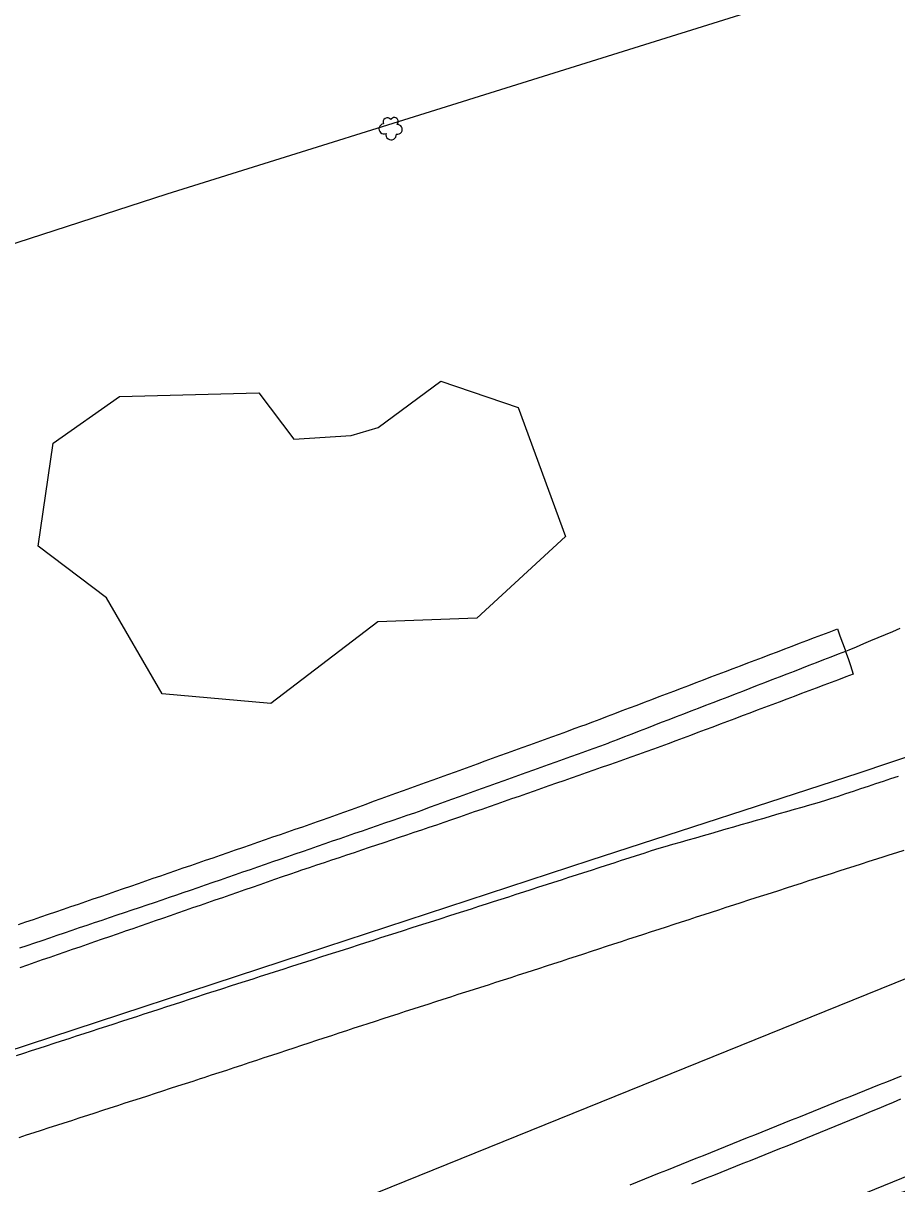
# Model space of a CAD drawing. Extents: x 1901471 to 1963503, y 756461 to 799997.
# Drawn here: x 1931044 to 1931154.5, y 773715.8 to 773862.6 of the extents above; entities that cross this region are included whole.
import ezdxf

# ---------------------------------------------------------------- set-up
doc = ezdxf.new("R2010")
doc.units = 0
for name, color, linetype in [('RD_EX_DR_ErosCtrl', 7, 'Continuous'), ('RD_EX_Fence_Other', 7, 'Continuous'), ('RD_EX_GuardRail', 7, 'Continuous'), ('RD_EX_H2O', 7, 'Continuous'), ('RD_EX_Road', 7, 'Continuous'), ('RD_EX_VEG', 7, 'Continuous'), ('RD_HC_Cl', 7, 'Continuous')]:
    doc.layers.add(name, color=color, linetype=linetype)

# ---------------------------------------------------------------- blocks, each defined once
blk = doc.blocks.new('SB2')
at = {"layer": 'RD_EX_VEG'}
for centre, radius, start, end in [((-1.56, -0.16), 1.26, 96.4518, 294.734), ((-0.72, 1.55), 1.08, 34.9763, 204.756), ((1.05, 1.7), 0.995, 308.7626, 152.0467), ((1.84, -0.28), 1.22, 256.5667, 98.1046), ((0.25, -1.6), 1.32, 166.8827, 5.7589)]:
    blk.add_arc(centre, radius, start, end, dxfattribs=at)

msp = doc.modelspace()

# ---------------------------------------------------------------- linework, layer by layer
at = {"layer": 'RD_EX_DR_ErosCtrl'}
msp.add_lwpolyline([(1931043.37, 773748.61), (1931044.32, 773748.94), (1931044.32, 773748.94), (1931045.27, 773749.26), (1931046.21, 773749.58), (1931047.16, 773749.9), (1931048.11, 773750.22), (1931049.05, 773750.55), (1931050, 773750.87), (1931050.95, 773751.19), (1931051.89, 773751.51), (1931052.84, 773751.84), (1931053.81, 773752.17), (1931054.76, 773752.49), (1931055.71, 773752.82), (1931056.65, 773753.15), (1931057.6, 773753.47), (1931058.54, 773753.8), (1931059.49, 773754.13), (1931060.43, 773754.45), (1931061.38, 773754.78), (1931062.32, 773755.11), (1931063.27, 773755.43), (1931064.21, 773755.76), (1931065.16, 773756.09), (1931066.1, 773756.41), (1931067.05, 773756.74), (1931067.99, 773757.06), (1931068.94, 773757.39), (1931069.88, 773757.72), (1931070.83, 773758.04), (1931071.77, 773758.37), (1931072.72, 773758.7), (1931073.66, 773759.02), (1931074.61, 773759.35), (1931075.55, 773759.68), (1931076.5, 773760), (1931077.44, 773760.33), (1931078.39, 773760.66), (1931079.33, 773760.98), (1931080.28, 773761.31), (1931081.22, 773761.63), (1931081.72, 773761.81), (1931082.66, 773762.15), (1931083.6, 773762.49), (1931084.54, 773762.83), (1931085.48, 773763.17), (1931086.42, 773763.51), (1931087.36, 773763.85), (1931088.3, 773764.19), (1931089.24, 773764.53), (1931090.18, 773764.87), (1931091.12, 773765.21), (1931092.06, 773765.55), (1931093, 773765.89), (1931093.94, 773766.23), (1931094.88, 773766.57), (1931095.82, 773766.91), (1931096.76, 773767.25), (1931097.7, 773767.59), (1931098.64, 773767.93), (1931099.58, 773768.27), (1931100.52, 773768.61), (1931101.46, 773768.95), (1931102.4, 773769.3), (1931103.34, 773769.64), (1931104.28, 773769.98), (1931104.28, 773769.98), (1931105.22, 773770.32), (1931106.16, 773770.66), (1931107.1, 773771), (1931108.04, 773771.34), (1931108.98, 773771.68), (1931109.92, 773772.02), (1931110.86, 773772.36), (1931111.8, 773772.7), (1931112.74, 773773.04), (1931113.68, 773773.38), (1931114.63, 773773.72), (1931115.07, 773773.88), (1931116.01, 773774.24), (1931116.94, 773774.59), (1931117.88, 773774.95), (1931118.81, 773775.3), (1931119.75, 773775.66), (1931120.68, 773776.01), (1931121.62, 773776.37), (1931122.55, 773776.72), (1931123.49, 773777.08), (1931124.42, 773777.43), (1931125.36, 773777.79), (1931126.29, 773778.14), (1931127.23, 773778.5), (1931128.16, 773778.85), (1931129.09, 773779.21), (1931130.03, 773779.56), (1931130.96, 773779.92), (1931131.9, 773780.27), (1931132.83, 773780.63), (1931133.77, 773780.98), (1931134.7, 773781.34), (1931135.64, 773781.69), (1931136.57, 773782.05), (1931137.51, 773782.4), (1931138.44, 773782.76), (1931139.38, 773783.11), (1931140.31, 773783.47), (1931141.25, 773783.82), (1931142.18, 773784.18), (1931143.12, 773784.53), (1931144.05, 773784.89), (1931144.99, 773785.24), (1931145.92, 773785.6), (1931146.97, 773786), (1931147.29, 773785.12), (1931147.61, 773784.24), (1931147.93, 773783.37), (1931148.01, 773783.15), (1931148.31, 773782.25), (1931148.62, 773781.35), (1931148.98, 773780.27), (1931148.04, 773779.92), (1931147.11, 773779.57), (1931146.17, 773779.22), (1931145.24, 773778.87), (1931144.3, 773778.51), (1931143.36, 773778.16), (1931142.43, 773777.81), (1931141.49, 773777.46), (1931140.56, 773777.11), (1931139.62, 773776.75), (1931138.68, 773776.4), (1931138.68, 773776.4), (1931137.75, 773776.05), (1931136.81, 773775.7), (1931135.88, 773775.35), (1931134.94, 773775), (1931134, 773774.64), (1931133.07, 773774.29), (1931132.13, 773773.94), (1931131.2, 773773.59), (1931130.26, 773773.24), (1931129.32, 773772.88), (1931128.39, 773772.53), (1931127.45, 773772.18), (1931126.51, 773771.83), (1931125.58, 773771.48), (1931124.64, 773771.12), (1931123.69, 773770.77), (1931122.74, 773770.43), (1931121.8, 773770.1), (1931120.85, 773769.77), (1931119.91, 773769.44), (1931118.97, 773769.11), (1931118.02, 773768.78), (1931117.08, 773768.45), (1931116.14, 773768.12), (1931115.19, 773767.79), (1931114.25, 773767.46), (1931113.3, 773767.13), (1931112.36, 773766.8), (1931111.42, 773766.47), (1931110.47, 773766.14), (1931109.53, 773765.81), (1931108.59, 773765.48), (1931107.64, 773765.15), (1931106.7, 773764.82), (1931105.75, 773764.49), (1931104.81, 773764.16), (1931103.87, 773763.83), (1931102.92, 773763.5), (1931101.98, 773763.17), (1931101.03, 773762.84), (1931100.09, 773762.51), (1931099.15, 773762.18), (1931098.14, 773761.83), (1931097.19, 773761.51), (1931096.25, 773761.19), (1931095.3, 773760.87), (1931094.35, 773760.55), (1931093.4, 773760.24), (1931092.45, 773759.92), (1931091.51, 773759.6), (1931090.56, 773759.28), (1931089.61, 773758.96), (1931088.66, 773758.65), (1931087.72, 773758.33), (1931086.77, 773758.01), (1931085.82, 773757.69), (1931084.87, 773757.37), (1931083.92, 773757.06), (1931082.98, 773756.74), (1931082.03, 773756.42), (1931081.08, 773756.1), (1931080.13, 773755.79), (1931079.19, 773755.47), (1931078.62, 773755.28), (1931078.62, 773755.28), (1931077.67, 773754.95), (1931076.73, 773754.62), (1931075.78, 773754.3), (1931074.84, 773753.97), (1931073.89, 773753.64), (1931072.95, 773753.31), (1931072.01, 773752.99), (1931071.06, 773752.66), (1931070.12, 773752.33), (1931069.17, 773752), (1931068.23, 773751.68), (1931067.28, 773751.35), (1931066.34, 773751.02), (1931065.39, 773750.7), (1931064.45, 773750.37), (1931063.5, 773750.04), (1931062.56, 773749.71), (1931061.61, 773749.39), (1931060.67, 773749.06), (1931059.72, 773748.73), (1931058.78, 773748.4), (1931057.83, 773748.08), (1931056.89, 773747.75), (1931056.79, 773747.72), (1931055.84, 773747.39), (1931054.9, 773747.06), (1931053.95, 773746.74), (1931053.01, 773746.41), (1931052.06, 773746.08), (1931051.12, 773745.76), (1931050.17, 773745.43), (1931049.23, 773745.11), (1931048.28, 773744.78), (1931047.34, 773744.45), (1931046.39, 773744.13), (1931045.45, 773743.8), (1931044.5, 773743.48), (1931043.55, 773743.15)], dxfattribs=at)
at = {"layer": 'RD_EX_Fence_Other'}
for points in [[(1931175.52, 773720.67), (1931160.97, 773716.6), (1931133.89, 773707.87), (1931200.95, 773735.19), (1931231.05, 773747.15), (1931247.24, 773753.46), (1931292.15, 773771.12), (1931336.3, 773788.85), (1931380.38, 773806.71), (1931409.68, 773818.55), (1931453.57, 773836.4), (1931499.45, 773854.51), (1931542.82, 773871.88), (1931587.66, 773890.33), (1931629.41, 773907.01), (1931659.56, 773919.03), (1931702.88, 773936.43)], [(1931184.6, 773882.67), (1931146.73, 773867.47), (1931107.73, 773855.24), (1931062.16, 773840.97), (1931003.73, 773822.06), (1930974.47, 773812.52), (1930918.42, 773793.99), (1930887.7, 773784.12), (1930820.63, 773762.35), (1930775.55, 773748.05), (1930749.06, 773739.33), (1930711.54, 773727.28), (1930684.13, 773718.07), (1930638.41, 773702.72), (1930617.44, 773697.23), (1930569.5, 773684.77), (1930522.16, 773674.37), (1930493.51, 773667.87), (1930453.82, 773661.44), (1930414.68, 773655.92), (1930381.09, 773651.81)]]:
    msp.add_lwpolyline(points, dxfattribs=at)
at = {"layer": 'RD_EX_GuardRail'}
msp.add_lwpolyline([(1931173.35, 773775.71), (1931149.69, 773767.74), (1931115.67, 773756.69), (1931079.66, 773744.88), (1931041.63, 773732.43), (1931009.66, 773722.32), (1930978.39, 773712.05)], dxfattribs=at)
at = {"layer": 'RD_EX_H2O'}
msp.add_lwpolyline([(1931154.86, 773786.03), (1931153.94, 773785.64), (1931153.02, 773785.25), (1931152.1, 773784.87), (1931151.17, 773784.48), (1931150.25, 773784.09), (1931149.33, 773783.7), (1931148.41, 773783.32), (1931148.01, 773783.15), (1931147.08, 773782.79), (1931146.15, 773782.43), (1931145.21, 773782.07), (1931144.28, 773781.71), (1931143.35, 773781.35), (1931142.42, 773780.99), (1931141.48, 773780.63), (1931140.55, 773780.27), (1931139.62, 773779.91), (1931138.68, 773779.54), (1931137.75, 773779.18), (1931136.82, 773778.82), (1931135.89, 773778.46), (1931134.95, 773778.1), (1931134.02, 773777.74), (1931133.09, 773777.38), (1931132.16, 773777.02), (1931131.22, 773776.66), (1931130.29, 773776.3), (1931129.36, 773775.94), (1931128.42, 773775.58), (1931127.49, 773775.22), (1931126.56, 773774.86), (1931125.63, 773774.5), (1931124.69, 773774.14), (1931123.76, 773773.78), (1931122.83, 773773.41), (1931121.9, 773773.05), (1931120.96, 773772.69), (1931120.03, 773772.33), (1931119.1, 773771.97), (1931118.16, 773771.61), (1931117.92, 773771.52), (1931116.98, 773771.18), (1931116.04, 773770.84), (1931115.1, 773770.5), (1931114.16, 773770.16), (1931113.21, 773769.82), (1931112.27, 773769.48), (1931111.33, 773769.15), (1931110.39, 773768.81), (1931109.45, 773768.47), (1931108.51, 773768.13), (1931107.57, 773767.79), (1931106.63, 773767.45), (1931105.69, 773767.12), (1931104.75, 773766.78), (1931103.81, 773766.44), (1931102.87, 773766.1), (1931101.92, 773765.76), (1931100.98, 773765.42), (1931100.04, 773765.08), (1931099.1, 773764.75), (1931098.16, 773764.41), (1931097.22, 773764.07), (1931096.28, 773763.73), (1931095.34, 773763.39), (1931094.4, 773763.05), (1931093.46, 773762.71), (1931092.51, 773762.39), (1931091.57, 773762.06), (1931090.62, 773761.73), (1931089.68, 773761.41), (1931088.73, 773761.08), (1931088.73, 773761.08), (1931087.79, 773760.76), (1931086.84, 773760.43), (1931085.9, 773760.1), (1931084.95, 773759.78), (1931084.01, 773759.45), (1931083.06, 773759.13), (1931082.12, 773758.8), (1931081.17, 773758.47), (1931080.23, 773758.15), (1931079.28, 773757.82), (1931078.34, 773757.49), (1931077.39, 773757.17), (1931076.45, 773756.84), (1931075.5, 773756.52), (1931074.56, 773756.19), (1931073.61, 773755.86), (1931072.67, 773755.54), (1931071.72, 773755.21), (1931070.78, 773754.88), (1931069.83, 773754.56), (1931068.88, 773754.23), (1931067.94, 773753.91), (1931066.99, 773753.58), (1931066.05, 773753.25), (1931065.1, 773752.93), (1931064.16, 773752.6), (1931063.38, 773752.33), (1931062.43, 773752.01), (1931061.49, 773751.69), (1931060.54, 773751.37), (1931059.59, 773751.05), (1931058.64, 773750.73), (1931057.7, 773750.41), (1931056.75, 773750.09), (1931055.8, 773749.77), (1931054.86, 773749.45), (1931053.91, 773749.13), (1931052.96, 773748.81), (1931052.01, 773748.49), (1931051.07, 773748.17), (1931050.12, 773747.84), (1931049.17, 773747.52), (1931048.23, 773747.2), (1931047.28, 773746.88), (1931046.33, 773746.56), (1931045.38, 773746.24), (1931044.44, 773745.92), (1931043.49, 773745.6)], dxfattribs=at)
at = {"layer": 'RD_EX_Road'}
for points in [[(1931043.12, 773732.04), (1931044.07, 773732.35), (1931045.02, 773732.66), (1931045.97, 773732.97), (1931046.93, 773733.28), (1931047.88, 773733.59), (1931048.83, 773733.9), (1931049.78, 773734.2), (1931050.73, 773734.51), (1931051.68, 773734.82), (1931052.63, 773735.13), (1931053.58, 773735.44), (1931054.53, 773735.75), (1931055.48, 773736.06), (1931056.43, 773736.37), (1931057.38, 773736.68), (1931058.34, 773736.99), (1931059.29, 773737.3), (1931060.24, 773737.61), (1931061.19, 773737.92), (1931062.14, 773738.23), (1931063.09, 773738.54), (1931064.04, 773738.85), (1931064.99, 773739.16), (1931065.94, 773739.47), (1931066.89, 773739.78), (1931067.84, 773740.08), (1931068.29, 773740.23), (1931069.24, 773740.53), (1931070.19, 773740.84), (1931071.14, 773741.14), (1931072.09, 773741.45), (1931073.05, 773741.75), (1931074, 773742.06), (1931074.95, 773742.36), (1931075.9, 773742.67), (1931076.85, 773742.98), (1931077.81, 773743.28), (1931078.76, 773743.59), (1931079.71, 773743.89), (1931080.66, 773744.2), (1931081.61, 773744.5), (1931082.57, 773744.81), (1931083.52, 773745.11), (1931084.47, 773745.42), (1931085.42, 773745.72), (1931086.38, 773746.03), (1931087.33, 773746.34), (1931088.28, 773746.64), (1931089.23, 773746.95), (1931090.18, 773747.25), (1931091.14, 773747.56), (1931092.09, 773747.86), (1931093.04, 773748.17), (1931093.99, 773748.47), (1931094.94, 773748.78), (1931095.9, 773749.08), (1931096.85, 773749.39), (1931097.8, 773749.69), (1931098.75, 773750), (1931099.7, 773750.31), (1931100.66, 773750.61), (1931101.61, 773750.92), (1931102.56, 773751.22), (1931103.48, 773751.52), (1931104.44, 773751.83), (1931105.39, 773752.13), (1931106.34, 773752.44), (1931107.29, 773752.74), (1931108.24, 773753.05), (1931109.2, 773753.36), (1931110.15, 773753.66), (1931111.1, 773753.97), (1931112.05, 773754.28), (1931113, 773754.58), (1931113.96, 773754.89), (1931114.91, 773755.19), (1931115.86, 773755.5), (1931116.81, 773755.81), (1931117.76, 773756.11), (1931118.72, 773756.42), (1931119.67, 773756.73), (1931120.62, 773757.03), (1931121.57, 773757.34), (1931122.52, 773757.64), (1931123.47, 773757.95), (1931124.43, 773758.26), (1931125.2, 773758.48), (1931126.16, 773758.76), (1931127.13, 773759.03), (1931128.09, 773759.31), (1931129.05, 773759.59), (1931130.01, 773759.87), (1931130.97, 773760.14), (1931131.93, 773760.42), (1931132.89, 773760.7), (1931133.85, 773760.97), (1931134.81, 773761.25), (1931135.77, 773761.53), (1931136.73, 773761.8), (1931137.69, 773762.08), (1931138.65, 773762.36), (1931139.61, 773762.64), (1931140.58, 773762.91), (1931141.54, 773763.19), (1931142.5, 773763.47), (1931143.46, 773763.74), (1931144.42, 773764.02), (1931145.38, 773764.3), (1931146.14, 773764.55), (1931147.09, 773764.86), (1931148.04, 773765.18), (1931148.99, 773765.49), (1931149.94, 773765.8), (1931150.89, 773766.12), (1931151.83, 773766.43), (1931152.78, 773766.74), (1931153.73, 773767.06), (1931154.68, 773767.37)], [(1931043.45, 773721.69), (1931044.4, 773722), (1931045.35, 773722.31), (1931046.3, 773722.61), (1931047.25, 773722.92), (1931048.21, 773723.23), (1931049.16, 773723.54), (1931050.11, 773723.84), (1931051.06, 773724.15), (1931051.19, 773724.19), (1931052.14, 773724.5), (1931053.09, 773724.81), (1931054.04, 773725.11), (1931054.99, 773725.42), (1931055.94, 773725.73), (1931056.89, 773726.04), (1931057.85, 773726.35), (1931058.8, 773726.65), (1931059.75, 773726.96), (1931060.7, 773727.27), (1931061.65, 773727.58), (1931062.6, 773727.89), (1931063.55, 773728.19), (1931064.51, 773728.5), (1931065.46, 773728.81), (1931066.41, 773729.12), (1931066.86, 773729.26), (1931067.81, 773729.58), (1931068.76, 773729.89), (1931069.71, 773730.2), (1931070.66, 773730.52), (1931071.61, 773730.83), (1931072.56, 773731.14), (1931073.51, 773731.45), (1931074.46, 773731.77), (1931075.41, 773732.08), (1931076.36, 773732.39), (1931077.31, 773732.71), (1931078.26, 773733.02), (1931079.21, 773733.33), (1931080.16, 773733.64), (1931081.1, 773733.96), (1931082.05, 773734.27), (1931083, 773734.58), (1931083.95, 773734.9), (1931084.9, 773735.21), (1931085.85, 773735.52), (1931086.8, 773735.83), (1931087.59, 773736.1), (1931088.54, 773736.4), (1931089.5, 773736.71), (1931090.45, 773737.02), (1931091.4, 773737.32), (1931092.35, 773737.63), (1931093.3, 773737.94), (1931094.25, 773738.24), (1931095.21, 773738.55), (1931096.16, 773738.86), (1931097.11, 773739.16), (1931098.06, 773739.47), (1931099.01, 773739.78), (1931099.97, 773740.08), (1931100.92, 773740.39), (1931101.87, 773740.69), (1931102.82, 773741), (1931103.77, 773741.31), (1931104.72, 773741.61), (1931105.68, 773741.92), (1931106.63, 773742.23), (1931107.58, 773742.53), (1931108.53, 773742.84), (1931109.2, 773743.06), (1931110.15, 773743.37), (1931111.1, 773743.68), (1931112.05, 773743.99), (1931113, 773744.3), (1931113.95, 773744.61), (1931114.9, 773744.92), (1931115.85, 773745.23), (1931116.8, 773745.54), (1931117.75, 773745.85), (1931118.7, 773746.16), (1931119.65, 773746.47), (1931120.6, 773746.78), (1931121.55, 773747.09), (1931122.5, 773747.4), (1931123.45, 773747.71), (1931124.4, 773748.02), (1931125.35, 773748.33), (1931126.3, 773748.64), (1931127.25, 773748.95), (1931128.2, 773749.26), (1931129.15, 773749.57), (1931130.1, 773749.88), (1931131.05, 773750.19), (1931131.95, 773750.48), (1931132.9, 773750.79), (1931133.85, 773751.09), (1931134.8, 773751.4), (1931135.76, 773751.71), (1931136.71, 773752.01), (1931137.66, 773752.32), (1931138.61, 773752.63), (1931139.56, 773752.93), (1931140.51, 773753.24), (1931141.47, 773753.54), (1931142.42, 773753.85), (1931143.37, 773754.16), (1931144.32, 773754.46), (1931145.27, 773754.77), (1931146.23, 773755.08), (1931147.18, 773755.38), (1931148.13, 773755.69), (1931149.08, 773756), (1931150.03, 773756.3), (1931150.98, 773756.61), (1931151.94, 773756.92), (1931152.89, 773757.22), (1931153.52, 773757.42), (1931154.47, 773757.73), (1931155.42, 773758.03)], [(1931120.74, 773715.68), (1931121.67, 773716.06), (1931122.6, 773716.43), (1931123.52, 773716.8), (1931124.45, 773717.18), (1931125.38, 773717.55), (1931126.31, 773717.92), (1931127.24, 773718.29), (1931128.16, 773718.67), (1931129.09, 773719.04), (1931130.02, 773719.41), (1931130.95, 773719.78), (1931131.87, 773720.16), (1931132.8, 773720.53), (1931133.73, 773720.9), (1931134.66, 773721.28), (1931135.59, 773721.65), (1931136.51, 773722.02), (1931137.44, 773722.39), (1931138.37, 773722.77), (1931139.3, 773723.14), (1931140.22, 773723.51), (1931141.15, 773723.89), (1931142.08, 773724.26), (1931143.01, 773724.63), (1931143.93, 773725), (1931144.86, 773725.38), (1931145.79, 773725.75), (1931146.72, 773726.12), (1931147.65, 773726.5), (1931148.57, 773726.87), (1931149.5, 773727.24), (1931150.43, 773727.61), (1931151.36, 773727.99), (1931152.28, 773728.36), (1931153.21, 773728.73), (1931154.14, 773729.1), (1931155.07, 773729.48)], [(1931128.55, 773715.81), (1931129.48, 773716.18), (1931130.41, 773716.55), (1931131.34, 773716.92), (1931132.27, 773717.29), (1931133.2, 773717.66), (1931134.12, 773718.03), (1931135.05, 773718.41), (1931135.98, 773718.78), (1931136.91, 773719.15), (1931137.84, 773719.52), (1931138.76, 773719.89), (1931139.69, 773720.26), (1931140.62, 773720.63), (1931141.55, 773721.01), (1931142.48, 773721.38), (1931142.98, 773721.58), (1931143.91, 773721.96), (1931144.83, 773722.34), (1931145.76, 773722.72), (1931146.68, 773723.1), (1931147.6, 773723.49), (1931148.53, 773723.87), (1931149.45, 773724.25), (1931150.38, 773724.63), (1931151.3, 773725.01), (1931152.23, 773725.39), (1931153.15, 773725.77), (1931154.08, 773726.15), (1931155, 773726.54)]]:
    msp.add_lwpolyline(points, dxfattribs=at)
at = {"layer": 'RD_EX_VEG'}
msp.add_lwpolyline([(1931088.89, 773811.49), (1931096.82, 773817.35), (1931106.58, 773814.02), (1931112.58, 773797.68), (1931101.37, 773787.34), (1931088.85, 773786.91), (1931075.28, 773776.55), (1931061.53, 773777.79), (1931054.49, 773789.94), (1931045.86, 773796.48), (1931047.76, 773809.51), (1931056.17, 773815.41), (1931073.76, 773815.85), (1931078.19, 773810.01), (1931085.44, 773810.48)], close=True, dxfattribs=at)
at = {"layer": 'RD_HC_Cl'}
msp.add_line((1938541.05, 776727.63), (1929630.2, 773125.03), dxfattribs=at)

# ---------------------------------------------------------------- block references
at = {"layer": 'RD_EX_VEG', "xscale": 0.5019685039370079, "yscale": 0.5019685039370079}
msp.add_blockref('SB2', (1931090.39, 773849.32), dxfattribs=at)

doc.saveas('drawing.dxf')
